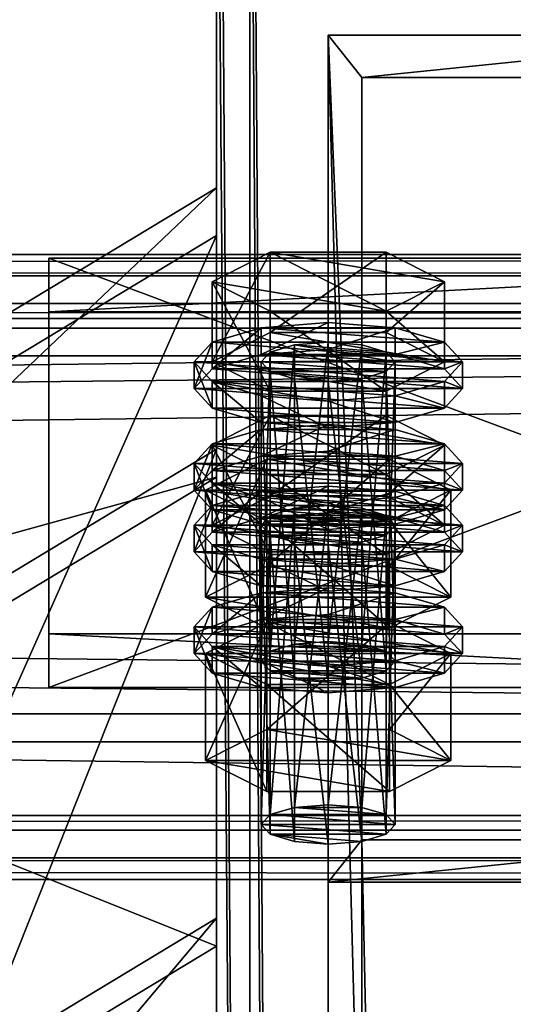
# Model space of a CAD drawing. Header units: millimetres. Extents: x 60485 to 71303, y 100 to 16900.
# Tile 457 of 656: x 70852 to 70897, y 8313 to 8401. Entities that reach past the tile are written whole.
import ezdxf

# ---------------------------------------------------------------- set-up
doc = ezdxf.new("R2010")
doc.units = ezdxf.units.MM
for name, color, linetype in [('1', 7, 'Continuous'), ('13', 7, 'Continuous'), ('3', 7, 'Continuous'), ('4', 7, 'Continuous'), ('6', 7, 'Continuous'), ('9', 7, 'Continuous')]:
    doc.layers.add(name, color=color, linetype=linetype)

msp = doc.modelspace()

# ---------------------------------------------------------------- meshes
at = {"layer": '1', "color": 7}
mesh = msp.add_polyface(dxfattribs=at)
corners = [(70799.994, 16699.999, -0.001), (70799.994, 16699.999, 2949.999), (70799.994, 300, 2949.999), (70799.994, 300, -0.001), (70999.994, 16699.999, 2949.999), (70999.994, 300, 2949.999), (70999.994, 16699.999, -0.001), (70999.994, 300, -0.001)]
mesh.append_faces([[corners[k] for k in face] for face in [(0, 2, 3, 3), (1, 5, 2, 2), (4, 7, 5, 5), (6, 3, 7, 7), (1, 6, 4, 4), (3, 5, 7, 7)]], dxfattribs={"vtx0": -1, "color": 7})
mesh.append_faces([[corners[k] for k in face] for face in [(0, 1, 2, 2), (1, 4, 5, 5), (4, 6, 7, 7), (6, 0, 3, 3), (1, 0, 6, 6), (3, 2, 5, 5)]], dxfattribs={"vtx2": -1, "vtx3": -1, "color": 7})
at = {"layer": '13', "color": 20}
mesh = msp.add_polyface(dxfattribs=at)
corners = [(70874.8, 8358.519, 5610.701), (70885.192, 8365.692, 5612.893), (70874.8, 8365.692, 5612.893), (70873.996, 8343.73, 5563.306), (70874.8, 8371.384, 5568.623), (70873.996, 8370.507, 5571.492), (70874.8, 8344.607, 5560.437), (70876.996, 8372.026, 5566.523), (70876.996, 8345.249, 5558.337), (70879.996, 8372.261, 5565.754), (70874.8, 8369.629, 5574.361), (70879.996, 8368.752, 5577.23), (70876.996, 8368.987, 5576.461), (70885.192, 8369.629, 5574.361), (70885.996, 8370.507, 5571.492), (70869.604, 8370.507, 5571.492), (70874.8, 8373.138, 5562.885), (70874.8, 8380.31, 5565.078), (70869.604, 8377.679, 5573.685), (70885.192, 8380.31, 5565.078), (70885.192, 8367.875, 5580.099), (70874.8, 8367.875, 5580.099), (70874.8, 8375.048, 5582.292), (70890.389, 8370.507, 5571.492), (70885.192, 8375.048, 5582.292), (70867.996, 8368.116, 5570.761), (70869.604, 8369.87, 5565.023), (70869.604, 8372.261, 5565.754), (70867.996, 8370.507, 5571.492), (70873.996, 8371.154, 5560.823), (70873.996, 8373.545, 5561.554), (70879.996, 8371.624, 5559.285), (70879.996, 8374.015, 5560.016), (70879.996, 8364.607, 5582.237), (70873.996, 8365.077, 5580.699), (70873.996, 8367.468, 5581.43), (70879.996, 8366.998, 5582.968), (70869.604, 8366.362, 5576.499), (70869.604, 8368.752, 5577.23), (70885.996, 8371.154, 5560.823), (70890.389, 8369.87, 5565.023), (70891.996, 8368.116, 5570.761), (70890.389, 8366.362, 5576.499), (70885.996, 8365.077, 5580.699), (70890.389, 8368.752, 5577.23), (70891.996, 8370.507, 5571.492), (70890.389, 8372.261, 5565.754), (70873.996, 8362.053, 5558.041), (70879.996, 8364.914, 5557.234), (70873.996, 8364.444, 5558.771), (70890.389, 8363.16, 5562.972), (70869.604, 8363.16, 5562.972), (70885.996, 8364.444, 5558.771)]
mesh.append_faces([[corners[k] for k in face] for face in [(0, 1, 2, 2), (3, 4, 5, 5), (6, 7, 4, 4), (8, 9, 7, 7), (10, 11, 12, 12), (15, 17, 18, 18), (16, 19, 17, 17), (21, 18, 22, 22), (20, 15, 21, 21), (18, 24, 22, 22), (25, 27, 28, 28), (26, 30, 27, 27), (29, 32, 30, 30), (33, 35, 36, 36), (34, 38, 35, 35), (37, 28, 38, 38), (29, 39, 31, 31), (43, 34, 33, 33), (38, 36, 35, 35), (47, 48, 49, 49), (52, 49, 48, 48)]], dxfattribs={"vtx0": -1, "color": 20})
mesh.append_faces([[corners[k] for k in face] for face in [(13, 10, 5, 5), (14, 5, 4, 4), (14, 4, 7, 7), (23, 16, 15, 15), (24, 18, 17, 17), (40, 29, 26, 26), (41, 26, 25, 25), (42, 25, 37, 37), (43, 37, 34, 34), (44, 38, 28, 28), (45, 28, 27, 27), (46, 27, 30, 30), (50, 51, 49, 49)]], dxfattribs={"vtx0": -1, "vtx2": -1, "vtx3": -1, "color": 20})
mesh.append_faces([[corners[k] for k in face] for face in [(15, 16, 17, 17), (20, 21, 22, 22), (21, 15, 18, 18), (25, 26, 27, 27), (26, 29, 30, 30), (29, 31, 32, 32), (33, 34, 35, 35), (34, 37, 38, 38), (37, 25, 28, 28)]], dxfattribs={"vtx2": -1, "vtx3": -1, "color": 20})
mesh = msp.add_polyface(dxfattribs=at)
corners = [(70890.389, 8363.06, 5621.5), (70874.8, 8365.692, 5612.893), (70885.192, 8365.692, 5612.893), (70879.996, 8345.484, 5557.568), (70882.996, 8372.026, 5566.523), (70879.996, 8372.261, 5565.754), (70882.996, 8345.249, 5558.337), (70885.192, 8371.384, 5568.623), (70885.192, 8344.607, 5560.437), (70885.996, 8370.507, 5571.492), (70879.996, 8368.752, 5577.23), (70874.8, 8369.629, 5574.361), (70882.996, 8368.987, 5576.461), (70885.192, 8369.629, 5574.361), (70873.996, 8370.507, 5571.492), (70876.996, 8372.026, 5566.523), (70874.8, 8373.138, 5562.885), (70885.192, 8373.138, 5562.885), (70885.192, 8380.31, 5565.078), (70890.389, 8370.507, 5571.492), (70890.389, 8377.679, 5573.685), (70885.192, 8367.875, 5580.099), (70885.192, 8375.048, 5582.292), (70874.8, 8375.048, 5582.292), (70869.604, 8370.507, 5571.492), (70874.8, 8380.31, 5565.078), (70879.996, 8371.624, 5559.285), (70885.996, 8371.154, 5560.823), (70885.996, 8373.545, 5561.554), (70879.996, 8374.015, 5560.016), (70890.389, 8369.87, 5565.023), (70890.389, 8372.261, 5565.754), (70891.996, 8368.116, 5570.761), (70891.996, 8370.507, 5571.492), (70890.389, 8366.362, 5576.499), (70890.389, 8368.752, 5577.23), (70885.996, 8365.077, 5580.699), (70885.996, 8367.468, 5581.43), (70879.996, 8364.607, 5582.237), (70879.996, 8366.998, 5582.968), (70873.996, 8371.154, 5560.823), (70869.604, 8369.87, 5565.023), (70867.996, 8368.116, 5570.761), (70869.604, 8366.362, 5576.499), (70869.604, 8368.752, 5577.23), (70867.996, 8370.507, 5571.492), (70869.604, 8372.261, 5565.754), (70873.996, 8373.545, 5561.554), (70879.996, 8362.523, 5556.503), (70885.996, 8364.444, 5558.771), (70879.996, 8364.914, 5557.234)]
mesh.append_faces([[corners[k] for k in face] for face in [(0, 1, 2, 2), (3, 4, 5, 5), (6, 7, 4, 4), (8, 9, 7, 7), (7, 5, 4, 4), (17, 20, 18, 18), (19, 22, 20, 20), (21, 23, 22, 22), (16, 19, 17, 17), (20, 25, 18, 18), (26, 28, 29, 29), (27, 31, 28, 28), (30, 33, 31, 31), (32, 35, 33, 33), (34, 37, 35, 35), (36, 39, 37, 37), (28, 47, 29, 29), (48, 49, 50, 50)]], dxfattribs={"vtx0": -1, "color": 20})
mesh.append_faces([[corners[k] for k in face] for face in [(10, 11, 12, 12), (12, 11, 13, 13), (13, 14, 9, 9), (9, 15, 7, 7), (19, 24, 21, 21), (22, 25, 20, 20), (27, 40, 30, 30), (30, 41, 32, 32), (32, 42, 34, 34), (34, 43, 36, 36), (39, 44, 37, 37), (37, 44, 35, 35), (35, 45, 33, 33), (33, 46, 31, 31), (31, 47, 28, 28)]], dxfattribs={"vtx0": -1, "vtx1": -1, "color": 20})
mesh.append_faces([[corners[k] for k in face] for face in [(7, 15, 5, 5)]], dxfattribs={"vtx0": -1, "vtx2": -1, "vtx3": -1, "color": 20})
mesh.append_faces([[corners[k] for k in face] for face in [(16, 17, 18, 18), (17, 19, 20, 20), (19, 21, 22, 22), (26, 27, 28, 28), (27, 30, 31, 31), (30, 32, 33, 33), (32, 34, 35, 35), (34, 36, 37, 37), (36, 38, 39, 39)]], dxfattribs={"vtx2": -1, "vtx3": -1, "color": 20})
mesh = msp.add_polyface(dxfattribs=at)
corners = [(70885.192, 8356.765, 5616.438), (70874.8, 8356.765, 5616.438), (70876.996, 8357.407, 5614.338), (70869.604, 8355.888, 5619.307), (70874.8, 8358.519, 5610.701), (70874.8, 8365.692, 5612.893), (70869.604, 8363.06, 5621.5), (70885.192, 8353.257, 5627.914), (70874.8, 8353.257, 5627.914), (70874.8, 8360.429, 5630.107), (70885.192, 8360.429, 5630.107), (70869.604, 8355.251, 5612.839), (70873.996, 8356.536, 5608.638), (70873.996, 8358.926, 5609.369), (70869.604, 8357.642, 5613.569), (70879.996, 8357.006, 5607.101), (70879.996, 8359.396, 5607.832), (70890.389, 8357.642, 5613.569), (70885.996, 8358.926, 5609.369), (70873.996, 8343.73, 5563.306), (70874.8, 8344.607, 5560.437), (70874.8, 8371.384, 5568.623), (70876.996, 8345.249, 5558.337), (70876.996, 8372.026, 5566.523), (70879.996, 8345.484, 5557.568), (70879.996, 8372.261, 5565.754), (70879.996, 8341.976, 5569.043), (70876.996, 8368.987, 5576.461), (70879.996, 8368.752, 5577.23), (70876.996, 8342.211, 5568.275), (70874.8, 8369.629, 5574.361), (70874.8, 8342.853, 5566.175), (70873.996, 8370.507, 5571.492), (70869.027, 8349.452, 5565.055), (70874.511, 8361.792, 5558.894), (70869.027, 8359.015, 5567.979), (70874.511, 8352.229, 5555.97), (70885.481, 8361.792, 5558.894), (70885.481, 8356.237, 5577.064), (70874.511, 8356.237, 5577.064), (70890.966, 8359.015, 5567.979), (70867.996, 8359.015, 5567.979), (70869.604, 8360.769, 5562.241), (70869.604, 8363.16, 5562.972), (70867.996, 8361.406, 5568.71), (70873.996, 8362.053, 5558.041), (70873.996, 8364.444, 5558.771), (70879.996, 8362.523, 5556.503), (70879.996, 8364.914, 5557.234), (70879.996, 8355.506, 5579.454), (70873.996, 8355.976, 5577.917), (70873.996, 8358.367, 5578.648), (70879.996, 8357.897, 5580.185), (70869.604, 8357.261, 5573.717), (70869.604, 8359.651, 5574.447), (70885.996, 8362.053, 5558.041), (70890.389, 8360.769, 5562.241), (70891.996, 8359.015, 5567.979), (70890.389, 8357.261, 5573.717), (70890.389, 8359.651, 5574.447), (70891.996, 8361.406, 5568.71)]
mesh.append_faces([[corners[k] for k in face] for face in [(3, 5, 6, 6), (8, 6, 9, 9), (6, 10, 9, 9), (11, 13, 14, 14), (12, 16, 13, 13), (18, 13, 16, 16), (26, 27, 28, 28), (29, 30, 27, 27), (31, 32, 30, 30), (33, 34, 35, 35), (36, 37, 34, 34), (35, 38, 39, 39), (41, 43, 44, 44), (42, 46, 43, 43), (49, 51, 52, 52), (50, 54, 51, 51), (53, 44, 54, 54), (45, 55, 47, 47), (54, 52, 51, 51)]], dxfattribs={"vtx0": -1, "color": 20})
mesh.append_faces([[corners[k] for k in face] for face in [(0, 1, 2, 2), (10, 6, 5, 5), (17, 14, 13, 13), (40, 35, 34, 34), (56, 45, 42, 42), (57, 42, 41, 41), (58, 41, 53, 53), (59, 54, 44, 44), (60, 44, 43, 43)]], dxfattribs={"vtx0": -1, "vtx2": -1, "vtx3": -1, "color": 20})
mesh.append_faces([[corners[k] for k in face] for face in [(3, 4, 5, 5), (7, 8, 9, 9), (8, 3, 6, 6), (11, 12, 13, 13), (12, 15, 16, 16), (19, 20, 21, 21), (20, 22, 23, 23), (22, 24, 25, 25), (31, 19, 32, 32), (41, 42, 43, 43), (42, 45, 46, 46), (45, 47, 48, 48), (49, 50, 51, 51), (50, 53, 54, 54), (53, 41, 44, 44)]], dxfattribs={"vtx2": -1, "vtx3": -1, "color": 20})
mesh = msp.add_polyface(dxfattribs=at)
corners = [(70885.192, 8356.765, 5616.438), (70876.996, 8357.407, 5614.338), (70879.996, 8357.642, 5613.569), (70882.996, 8357.407, 5614.338), (70874.8, 8358.519, 5610.701), (70885.192, 8358.519, 5610.701), (70885.192, 8365.692, 5612.893), (70890.389, 8355.888, 5619.307), (70890.389, 8363.06, 5621.5), (70885.192, 8353.257, 5627.914), (70885.192, 8360.429, 5630.107), (70874.8, 8360.429, 5630.107), (70874.8, 8365.692, 5612.893), (70879.996, 8357.006, 5607.101), (70885.996, 8356.536, 5608.638), (70885.996, 8358.926, 5609.369), (70879.996, 8359.396, 5607.832), (70890.389, 8357.642, 5613.569), (70891.996, 8355.888, 5619.307), (70869.604, 8357.642, 5613.569), (70873.996, 8358.926, 5609.369), (70879.996, 8345.484, 5557.568), (70882.996, 8345.249, 5558.337), (70882.996, 8372.026, 5566.523), (70885.192, 8344.607, 5560.437), (70885.192, 8371.384, 5568.623), (70885.996, 8343.73, 5563.306), (70885.996, 8370.507, 5571.492), (70885.192, 8369.629, 5574.361), (70885.192, 8342.853, 5566.175), (70882.996, 8368.987, 5576.461), (70882.996, 8342.211, 5568.275), (70879.996, 8368.752, 5577.23), (70874.511, 8352.229, 5555.97), (70885.481, 8352.229, 5555.97), (70885.481, 8361.792, 5558.894), (70890.966, 8359.015, 5567.979), (70885.481, 8356.237, 5577.064), (70869.027, 8359.015, 5567.979), (70874.511, 8361.792, 5558.894), (70879.996, 8362.523, 5556.503), (70885.996, 8362.053, 5558.041), (70885.996, 8364.444, 5558.771), (70890.389, 8360.769, 5562.241), (70890.389, 8363.16, 5562.972), (70891.996, 8359.015, 5567.979), (70891.996, 8361.406, 5568.71), (70890.389, 8357.261, 5573.717), (70890.389, 8359.651, 5574.447), (70885.996, 8355.976, 5577.917), (70885.996, 8358.367, 5578.648), (70879.996, 8357.897, 5580.185), (70873.996, 8362.053, 5558.041), (70869.604, 8360.769, 5562.241), (70867.996, 8359.015, 5567.979), (70869.604, 8359.651, 5574.447), (70867.996, 8361.406, 5568.71), (70869.604, 8363.16, 5562.972), (70873.996, 8364.444, 5558.771)]
mesh.append_faces([[corners[k] for k in face] for face in [(0, 2, 3, 3), (5, 8, 6, 6), (7, 10, 8, 8), (9, 11, 10, 10), (4, 7, 5, 5), (13, 15, 16, 16), (14, 17, 15, 15), (26, 28, 27, 27), (29, 30, 28, 28), (31, 32, 30, 30), (34, 36, 35, 35), (36, 39, 35, 35), (41, 44, 42, 42), (43, 46, 44, 44), (45, 48, 46, 46), (47, 50, 48, 48), (49, 51, 50, 50)]], dxfattribs={"vtx0": -1, "color": 20})
mesh.append_faces([[corners[k] for k in face] for face in [(10, 12, 8, 8), (18, 19, 17, 17), (17, 20, 15, 15), (37, 38, 36, 36), (41, 52, 43, 43), (43, 53, 45, 45), (45, 54, 47, 47), (51, 55, 50, 50), (50, 55, 48, 48), (48, 56, 46, 46), (46, 57, 44, 44), (44, 58, 42, 42)]], dxfattribs={"vtx0": -1, "vtx1": -1, "color": 20})
mesh.append_faces([[corners[k] for k in face] for face in [(0, 1, 2, 2)]], dxfattribs={"vtx0": -1, "vtx2": -1, "vtx3": -1, "color": 20})
mesh.append_faces([[corners[k] for k in face] for face in [(4, 5, 6, 6), (5, 7, 8, 8), (7, 9, 10, 10), (13, 14, 15, 15), (21, 22, 23, 23), (22, 24, 25, 25), (24, 26, 27, 27), (33, 34, 35, 35), (40, 41, 42, 42), (41, 43, 44, 44), (43, 45, 46, 46), (45, 47, 48, 48), (47, 49, 50, 50)]], dxfattribs={"vtx2": -1, "vtx3": -1, "color": 20})
mesh = msp.add_polyface(dxfattribs=at)
corners = [(70873.996, 8329.111, 5611.121), (70874.8, 8356.765, 5616.438), (70873.996, 8355.888, 5619.307), (70874.8, 8329.989, 5608.252), (70876.996, 8357.407, 5614.338), (70876.996, 8330.631, 5606.152), (70879.996, 8357.642, 5613.569), (70876.996, 8327.592, 5616.09), (70874.8, 8355.011, 5622.176), (70876.996, 8354.369, 5624.276), (70874.8, 8328.234, 5613.99), (70879.996, 8354.134, 5625.045), (70885.192, 8355.011, 5622.176), (70890.389, 8355.888, 5619.307), (70874.8, 8358.519, 5610.701), (70869.604, 8355.888, 5619.307), (70885.192, 8353.257, 5627.914), (70874.8, 8353.257, 5627.914), (70867.996, 8353.497, 5618.576), (70869.604, 8355.251, 5612.839), (70869.604, 8357.642, 5613.569), (70867.996, 8355.888, 5619.307), (70879.996, 8349.989, 5630.052), (70873.996, 8350.459, 5628.515), (70873.996, 8352.85, 5629.246), (70879.996, 8352.38, 5630.783), (70869.604, 8351.743, 5624.314), (70869.604, 8354.134, 5625.045), (70890.389, 8355.251, 5612.839), (70873.996, 8356.536, 5608.638), (70891.996, 8353.497, 5618.576), (70890.389, 8351.743, 5624.314), (70885.996, 8350.459, 5628.515), (70885.996, 8352.85, 5629.246), (70890.389, 8354.134, 5625.045), (70891.996, 8355.888, 5619.307), (70869.604, 8346.151, 5610.056), (70873.996, 8347.435, 5605.856), (70873.996, 8349.825, 5606.587), (70869.604, 8348.541, 5610.787), (70879.996, 8347.905, 5604.318), (70879.996, 8350.296, 5605.049), (70885.996, 8347.435, 5605.856), (70890.389, 8348.541, 5610.787), (70885.996, 8349.825, 5606.587), (70879.996, 8341.976, 5569.043), (70876.996, 8342.211, 5568.275), (70876.996, 8368.987, 5576.461), (70874.8, 8342.853, 5566.175), (70874.8, 8369.629, 5574.361), (70869.027, 8349.452, 5565.055), (70874.511, 8352.229, 5555.97), (70874.511, 8361.792, 5558.894), (70885.481, 8346.674, 5574.14), (70874.511, 8346.674, 5574.14), (70874.511, 8356.237, 5577.064), (70869.027, 8359.015, 5567.979), (70890.966, 8349.452, 5565.055), (70885.996, 8355.976, 5577.917), (70869.604, 8357.261, 5573.717), (70873.996, 8355.976, 5577.917), (70879.996, 8355.506, 5579.454)]
mesh.append_faces([[corners[k] for k in face] for face in [(0, 1, 2, 2), (3, 4, 1, 1), (5, 6, 4, 4), (7, 8, 9, 9), (10, 2, 8, 8), (8, 11, 9, 9), (16, 15, 17, 17), (18, 20, 21, 21), (22, 24, 25, 25), (23, 27, 24, 24), (26, 21, 27, 27), (32, 23, 22, 22), (24, 33, 25, 25), (36, 38, 39, 39), (37, 41, 38, 38), (37, 42, 40, 40), (44, 38, 41, 41), (54, 56, 55, 55), (58, 60, 61, 61)]], dxfattribs={"vtx0": -1, "color": 20})
mesh.append_faces([[corners[k] for k in face] for face in [(12, 8, 2, 2), (12, 2, 1, 1), (13, 14, 15, 15), (28, 29, 19, 19), (30, 19, 18, 18), (31, 18, 26, 26), (32, 26, 23, 23), (33, 24, 27, 27), (34, 27, 21, 21), (35, 21, 20, 20), (43, 39, 38, 38), (57, 51, 50, 50), (58, 59, 60, 60)]], dxfattribs={"vtx0": -1, "vtx2": -1, "vtx3": -1, "color": 20})
mesh.append_faces([[corners[k] for k in face] for face in [(18, 19, 20, 20), (22, 23, 24, 24), (23, 26, 27, 27), (26, 18, 21, 21), (36, 37, 38, 38), (37, 40, 41, 41), (45, 46, 47, 47), (46, 48, 49, 49), (50, 51, 52, 52), (53, 54, 55, 55), (54, 50, 56, 56)]], dxfattribs={"vtx2": -1, "vtx3": -1, "color": 20})
mesh = msp.add_polyface(dxfattribs=at)
corners = [(70879.996, 8330.866, 5605.383), (70882.996, 8357.407, 5614.338), (70879.996, 8357.642, 5613.569), (70882.996, 8330.631, 5606.152), (70885.192, 8356.765, 5616.438), (70885.192, 8329.989, 5608.252), (70885.996, 8355.888, 5619.307), (70885.996, 8329.111, 5611.121), (70885.192, 8355.011, 5622.176), (70885.192, 8328.234, 5613.99), (70882.996, 8354.369, 5624.276), (70879.996, 8354.134, 5625.045), (70874.8, 8355.011, 5622.176), (70874.8, 8356.765, 5616.438), (70890.389, 8355.888, 5619.307), (70869.604, 8355.888, 5619.307), (70885.192, 8353.257, 5627.914), (70885.996, 8356.536, 5608.638), (70890.389, 8355.251, 5612.839), (70890.389, 8357.642, 5613.569), (70891.996, 8353.497, 5618.576), (70891.996, 8355.888, 5619.307), (70890.389, 8351.743, 5624.314), (70890.389, 8354.134, 5625.045), (70885.996, 8350.459, 5628.515), (70885.996, 8352.85, 5629.246), (70879.996, 8349.989, 5630.052), (70879.996, 8352.38, 5630.783), (70873.996, 8356.536, 5608.638), (70879.996, 8357.006, 5607.101), (70869.604, 8355.251, 5612.839), (70867.996, 8353.497, 5618.576), (70869.604, 8351.743, 5624.314), (70869.604, 8354.134, 5625.045), (70867.996, 8355.888, 5619.307), (70879.996, 8347.905, 5604.318), (70885.996, 8347.435, 5605.856), (70885.996, 8349.825, 5606.587), (70879.996, 8350.296, 5605.049), (70890.389, 8346.151, 5610.056), (70890.389, 8348.541, 5610.787), (70891.996, 8346.787, 5616.525), (70869.604, 8348.541, 5610.787), (70873.996, 8349.825, 5606.587), (70885.996, 8343.73, 5563.306), (70885.192, 8342.853, 5566.175), (70885.192, 8369.629, 5574.361), (70882.996, 8342.211, 5568.275), (70882.996, 8368.987, 5576.461), (70879.996, 8341.976, 5569.043), (70879.996, 8368.752, 5577.23), (70885.481, 8352.229, 5555.97), (70890.966, 8349.452, 5565.055), (70890.966, 8359.015, 5567.979), (70885.481, 8346.674, 5574.14), (70885.481, 8356.237, 5577.064), (70874.511, 8356.237, 5577.064), (70874.511, 8352.229, 5555.97), (70869.027, 8349.452, 5565.055), (70885.996, 8355.976, 5577.917), (70879.996, 8355.506, 5579.454), (70879.996, 8357.897, 5580.185), (70890.389, 8357.261, 5573.717), (70869.604, 8357.261, 5573.717)]
mesh.append_faces([[corners[k] for k in face] for face in [(0, 1, 2, 2), (3, 4, 1, 1), (5, 6, 4, 4), (7, 8, 6, 6), (9, 10, 8, 8), (18, 21, 19, 19), (20, 23, 21, 21), (22, 25, 23, 23), (24, 27, 25, 25), (28, 17, 29, 29), (35, 37, 38, 38), (36, 40, 37, 37), (52, 55, 53, 53), (54, 56, 55, 55), (57, 52, 51, 51)]], dxfattribs={"vtx0": -1, "color": 20})
mesh.append_faces([[corners[k] for k in face] for face in [(11, 12, 10, 10), (10, 12, 8, 8), (8, 13, 6, 6), (6, 13, 4, 4), (14, 15, 16, 16), (17, 28, 18, 18), (18, 30, 20, 20), (20, 31, 22, 22), (22, 32, 24, 24), (25, 33, 23, 23), (23, 34, 21, 21), (41, 42, 40, 40), (40, 43, 37, 37), (52, 58, 54, 54), (62, 63, 59, 59)]], dxfattribs={"vtx0": -1, "vtx1": -1, "color": 20})
mesh.append_faces([[corners[k] for k in face] for face in [(17, 18, 19, 19), (18, 20, 21, 21), (20, 22, 23, 23), (22, 24, 25, 25), (24, 26, 27, 27), (35, 36, 37, 37), (36, 39, 40, 40), (44, 45, 46, 46), (45, 47, 48, 48), (47, 49, 50, 50), (51, 52, 53, 53), (52, 54, 55, 55), (59, 60, 61, 61)]], dxfattribs={"vtx2": -1, "vtx3": -1, "color": 20})
mesh = msp.add_polyface(dxfattribs=at)
corners = [(70873.996, 8329.111, 5611.121), (70874.8, 8329.989, 5608.252), (70874.8, 8356.765, 5616.438), (70876.996, 8330.631, 5606.152), (70876.996, 8357.407, 5614.338), (70879.996, 8330.866, 5605.383), (70879.996, 8357.642, 5613.569), (70879.996, 8327.357, 5616.859), (70876.996, 8327.592, 5616.09), (70876.996, 8354.369, 5624.276), (70879.996, 8354.134, 5625.045), (70874.8, 8328.234, 5613.99), (70874.8, 8355.011, 5622.176), (70873.996, 8355.888, 5619.307), (70885.192, 8329.989, 5608.252), (70885.996, 8329.111, 5611.121), (70885.192, 8328.234, 5613.99), (70882.996, 8327.592, 5616.09), (70869.027, 8334.833, 5612.87), (70874.511, 8337.611, 5603.785), (70874.511, 8347.174, 5606.709), (70869.027, 8344.396, 5615.794), (70885.481, 8347.174, 5606.709), (70885.481, 8332.056, 5621.955), (70874.511, 8332.056, 5621.955), (70874.511, 8341.619, 5624.879), (70890.966, 8334.833, 5612.87), (70885.481, 8341.619, 5624.879), (70867.996, 8344.396, 5615.794), (70869.604, 8346.151, 5610.056), (70869.604, 8348.541, 5610.787), (70867.996, 8346.787, 5616.525), (70879.996, 8340.888, 5627.27), (70873.996, 8341.358, 5625.732), (70873.996, 8343.749, 5626.463), (70879.996, 8343.279, 5628.001), (70869.604, 8342.642, 5621.532), (70869.604, 8345.033, 5622.263), (70890.389, 8346.151, 5610.056), (70873.996, 8347.435, 5605.856), (70891.996, 8344.396, 5615.794), (70890.389, 8342.642, 5621.532), (70885.996, 8341.358, 5625.732), (70890.389, 8345.033, 5622.263), (70891.996, 8346.787, 5616.525), (70885.192, 8344.607, 5560.437), (70879.996, 8345.484, 5557.568), (70876.996, 8345.249, 5558.337), (70874.8, 8344.607, 5560.437), (70885.996, 8343.73, 5563.306), (70873.996, 8343.73, 5563.306), (70885.192, 8342.853, 5566.175), (70874.8, 8342.853, 5566.175), (70882.996, 8342.211, 5568.275), (70876.996, 8342.211, 5568.275), (70885.481, 8346.674, 5574.14), (70869.027, 8349.452, 5565.055), (70874.511, 8346.674, 5574.14)]
mesh.append_faces([[corners[k] for k in face] for face in [(7, 9, 10, 10), (7, 11, 8, 8), (18, 20, 21, 21), (19, 22, 20, 20), (24, 21, 25, 25), (23, 18, 24, 24), (21, 27, 25, 25), (28, 30, 31, 31), (32, 34, 35, 35), (33, 37, 34, 34), (36, 31, 37, 37), (37, 35, 34, 34), (55, 56, 57, 57)]], dxfattribs={"vtx0": -1, "color": 20})
mesh.append_faces([[corners[k] for k in face] for face in [(17, 11, 7, 7)]], dxfattribs={"vtx0": -1, "vtx1": -1, "color": 20})
mesh.append_faces([[corners[k] for k in face] for face in [(14, 3, 1, 1), (15, 1, 0, 0), (16, 0, 11, 11), (26, 19, 18, 18), (27, 21, 20, 20), (38, 39, 29, 29), (40, 29, 28, 28), (41, 28, 36, 36), (42, 36, 33, 33), (43, 37, 31, 31), (44, 31, 30, 30), (45, 46, 47, 47), (45, 47, 48, 48), (49, 48, 50, 50), (51, 50, 52, 52), (53, 52, 54, 54)]], dxfattribs={"vtx0": -1, "vtx2": -1, "vtx3": -1, "color": 20})
mesh.append_faces([[corners[k] for k in face] for face in [(0, 1, 2, 2), (1, 3, 4, 4), (3, 5, 6, 6), (7, 8, 9, 9), (8, 11, 12, 12), (11, 0, 13, 13), (18, 19, 20, 20), (23, 24, 25, 25), (24, 18, 21, 21), (28, 29, 30, 30), (32, 33, 34, 34), (33, 36, 37, 37), (36, 28, 31, 31)]], dxfattribs={"vtx2": -1, "vtx3": -1, "color": 20})
mesh = msp.add_polyface(dxfattribs=at)
corners = [(70879.996, 8330.866, 5605.383), (70882.996, 8330.631, 5606.152), (70882.996, 8357.407, 5614.338), (70885.192, 8329.989, 5608.252), (70885.192, 8356.765, 5616.438), (70885.996, 8329.111, 5611.121), (70885.996, 8355.888, 5619.307), (70885.192, 8328.234, 5613.99), (70885.192, 8355.011, 5622.176), (70882.996, 8327.592, 5616.09), (70882.996, 8354.369, 5624.276), (70879.996, 8327.357, 5616.859), (70879.996, 8354.134, 5625.045), (70876.996, 8330.631, 5606.152), (70874.8, 8329.989, 5608.252), (70873.996, 8329.111, 5611.121), (70874.8, 8328.234, 5613.99), (70874.511, 8337.611, 5603.785), (70885.481, 8337.611, 5603.785), (70885.481, 8347.174, 5606.709), (70890.966, 8334.833, 5612.87), (70890.966, 8344.396, 5615.794), (70885.481, 8332.056, 5621.955), (70885.481, 8341.619, 5624.879), (70874.511, 8341.619, 5624.879), (70869.027, 8334.833, 5612.87), (70874.511, 8347.174, 5606.709), (70890.389, 8346.151, 5610.056), (70891.996, 8344.396, 5615.794), (70891.996, 8346.787, 5616.525), (70890.389, 8348.541, 5610.787), (70890.389, 8342.642, 5621.532), (70890.389, 8345.033, 5622.263), (70885.996, 8341.358, 5625.732), (70885.996, 8343.749, 5626.463), (70879.996, 8340.888, 5627.27), (70879.996, 8343.279, 5628.001), (70885.996, 8347.435, 5605.856), (70873.996, 8347.435, 5605.856), (70869.604, 8346.151, 5610.056), (70867.996, 8344.396, 5615.794), (70869.604, 8342.642, 5621.532), (70873.996, 8341.358, 5625.732), (70869.604, 8345.033, 5622.263), (70867.996, 8346.787, 5616.525), (70879.996, 8345.484, 5557.568), (70885.192, 8344.607, 5560.437), (70882.996, 8345.249, 5558.337), (70874.8, 8344.607, 5560.437), (70885.996, 8343.73, 5563.306), (70873.996, 8343.73, 5563.306), (70885.192, 8342.853, 5566.175), (70874.8, 8342.853, 5566.175), (70882.996, 8342.211, 5568.275), (70876.996, 8342.211, 5568.275), (70879.996, 8341.976, 5569.043)]
mesh.append_faces([[corners[k] for k in face] for face in [(9, 12, 10, 10), (13, 1, 0, 0), (18, 21, 19, 19), (20, 23, 21, 21), (22, 24, 23, 23), (17, 20, 18, 18), (21, 26, 19, 19), (27, 29, 30, 30), (28, 32, 29, 29), (31, 34, 32, 32), (33, 36, 34, 34), (33, 42, 35, 35), (45, 46, 47, 47), (53, 54, 55, 55)]], dxfattribs={"vtx0": -1, "color": 20})
mesh.append_faces([[corners[k] for k in face] for face in [(1, 13, 3, 3), (3, 14, 5, 5), (5, 15, 7, 7), (7, 16, 9, 9), (20, 25, 22, 22), (23, 26, 21, 21), (37, 38, 27, 27), (27, 39, 28, 28), (28, 40, 31, 31), (31, 41, 33, 33), (36, 43, 34, 34), (34, 43, 32, 32), (32, 44, 29, 29), (46, 48, 49, 49), (49, 50, 51, 51), (51, 52, 53, 53)]], dxfattribs={"vtx0": -1, "vtx1": -1, "color": 20})
mesh.append_faces([[corners[k] for k in face] for face in [(0, 1, 2, 2), (1, 3, 4, 4), (3, 5, 6, 6), (5, 7, 8, 8), (7, 9, 10, 10), (9, 11, 12, 12), (17, 18, 19, 19), (18, 20, 21, 21), (20, 22, 23, 23), (27, 28, 29, 29), (28, 31, 32, 32), (31, 33, 34, 34), (33, 35, 36, 36)]], dxfattribs={"vtx2": -1, "vtx3": -1, "color": 20})
at = {"layer": '3', "color": 91}
mesh = msp.add_polyface(dxfattribs=at)
corners = [(70870, 8485, 5564.7), (70930, 8485, 5564.7), (70930, 145.041, 3014.919), (70870, 145.041, 3014.919), (70870, 271.84, 2970.03), (70930, 271.84, 2970.03), (70930, 8485, 5481.045), (70870, 8485, 5481.045), (70870, 145.041, 2970.03), (70927, 8485, 5484.182), (70873, 8485, 5484.182), (70873, 8485, 5561.563), (70927, 8485, 5561.563), (70873, 145.041, 3011.782), (70927, 145.041, 3011.782), (70873, 261.579, 2970.03), (70873, 145.041, 2970.03), (70927, 261.579, 2970.03), (70927, 145.041, 2970.03), (70930, 145.041, 2970.03)]
mesh.append_faces([[corners[k] for k in face] for face in [(0, 2, 3, 3), (4, 6, 7, 7), (4, 3, 8, 8), (0, 4, 7, 7), (12, 13, 14, 14), (15, 11, 10, 10), (13, 15, 16, 16), (17, 10, 9, 9), (17, 14, 18, 18), (12, 17, 9, 9), (8, 13, 16, 16), (18, 2, 19, 19), (5, 1, 6, 6), (2, 5, 19, 19), (5, 18, 19, 19), (15, 8, 16, 16)]], dxfattribs={"vtx0": -1, "color": 91})
mesh.append_faces([[corners[k] for k in face] for face in [(3, 4, 0, 0), (0, 11, 1, 1), (11, 7, 10, 10), (10, 7, 9, 9), (1, 12, 6, 6), (12, 1, 11, 11), (6, 9, 7, 7), (11, 15, 13, 13), (14, 17, 12, 12), (2, 14, 3, 3), (3, 13, 8, 8), (1, 5, 2, 2), (18, 5, 17, 17), (17, 5, 15, 15), (8, 15, 4, 4), (4, 15, 5, 5)]], dxfattribs={"vtx0": -1, "vtx1": -1, "color": 91})
mesh.append_faces([[corners[k] for k in face] for face in [(11, 0, 7, 7), (6, 12, 9, 9), (2, 18, 14, 14), (3, 14, 13, 13)]], dxfattribs={"vtx0": -1, "vtx2": -1, "vtx3": -1, "color": 91})
mesh.append_faces([[corners[k] for k in face] for face in [(0, 1, 2, 2), (4, 5, 6, 6), (12, 11, 13, 13), (17, 15, 10, 10)]], dxfattribs={"vtx2": -1, "vtx3": -1, "color": 91})
mesh = msp.add_polyface(dxfattribs=at)
corners = [(70869.996, 8381.815, 5452.635), (70869.996, 8320.728, 5433.959), (70832.889, 8298.304, 5427.103), (70804.042, 8341.959, 5440.45), (70869.996, 8299.093, 5504.726), (70832.889, 8276.668, 5497.87), (70869.996, 8360.18, 5523.402), (70804.042, 8320.323, 5511.216), (70869.996, 8386.086, 5450.804), (70869.996, 8362.696, 5527.308), (70802.439, 8321.871, 5514.827), (70802.439, 8345.261, 5438.322), (70869.996, 8294.822, 5506.557), (70834.491, 8273.366, 5499.997), (70869.996, 8318.212, 5430.053), (70834.491, 8296.756, 5423.493)]
mesh.append_faces([[corners[k] for k in face] for face in [(0, 2, 3, 3), (1, 5, 2, 2), (4, 7, 5, 5), (6, 3, 7, 7), (8, 10, 11, 11), (9, 13, 10, 10), (12, 15, 13, 13), (14, 11, 15, 15)]], dxfattribs={"vtx0": -1, "color": 91})
mesh.append_faces([[corners[k] for k in face] for face in [(6, 8, 0, 0), (12, 4, 14, 14), (3, 10, 7, 7), (15, 2, 13, 13)]], dxfattribs={"vtx0": -1, "vtx1": -1, "color": 91})
mesh.append_faces([[corners[k] for k in face] for face in [(9, 6, 4, 4), (6, 9, 8, 8), (0, 8, 14, 14), (4, 12, 9, 9), (14, 4, 1, 1), (14, 1, 0, 0), (11, 3, 2, 2), (3, 11, 10, 10), (7, 10, 13, 13), (2, 15, 11, 11), (13, 2, 5, 5), (13, 5, 7, 7)]], dxfattribs={"vtx0": -1, "vtx2": -1, "vtx3": -1, "color": 91})
mesh.append_faces([[corners[k] for k in face] for face in [(0, 1, 2, 2), (1, 4, 5, 5), (4, 6, 7, 7), (6, 0, 3, 3), (8, 9, 10, 10), (9, 12, 13, 13), (12, 14, 15, 15), (14, 8, 11, 11)]], dxfattribs={"vtx2": -1, "vtx3": -1, "color": 91})
mesh = msp.add_polyface(dxfattribs=at)
corners = [(70944.996, 8374.997, 5531.153), (70854.996, 8374.997, 5531.153), (70854.996, 8341.374, 5641.128), (70944.996, 8341.374, 5641.128), (70854.996, 8379.778, 5532.615), (70854.996, 8346.156, 5642.59), (70944.996, 8379.778, 5532.615), (70944.996, 8346.156, 5642.59)]
mesh.append_faces([[corners[k] for k in face] for face in [(0, 2, 3, 3), (1, 5, 2, 2), (4, 7, 5, 5), (6, 3, 7, 7), (1, 6, 4, 4), (3, 5, 7, 7)]], dxfattribs={"vtx0": -1, "color": 91})
mesh.append_faces([[corners[k] for k in face] for face in [(0, 1, 2, 2), (1, 4, 5, 5), (4, 6, 7, 7), (6, 0, 3, 3), (1, 0, 6, 6), (3, 2, 5, 5)]], dxfattribs={"vtx2": -1, "vtx3": -1, "color": 91})
at = {"layer": '4', "color": 171}
mesh = msp.add_polyface(dxfattribs=at)
corners = [(70917, 6827.199, 4974.204), (70883, 6827.199, 4974.204), (70883, 8327.739, 3030.03), (70917, 8327.739, 3030.03), (70883, 6882.39, 4991.078), (70883, 8395.952, 3030.03), (70917, 6882.39, 4991.078), (70917, 8395.952, 3030.03), (70920, 6824.133, 4973.267), (70920, 6885.456, 4992.015), (70920, 8399.742, 3030.03), (70920, 8323.949, 3030.03), (70880, 6885.456, 4992.015), (70880, 8399.742, 3030.03), (70880, 6824.133, 4973.267), (70880, 8323.949, 3030.03)]
mesh.append_faces([[corners[k] for k in face] for face in [(0, 2, 3, 3), (1, 5, 2, 2), (4, 7, 5, 5), (6, 3, 7, 7), (8, 10, 11, 11), (9, 13, 10, 10), (12, 15, 13, 13), (14, 11, 15, 15)]], dxfattribs={"vtx0": -1, "color": 171})
mesh.append_faces([[corners[k] for k in face] for face in [(9, 6, 12, 12), (6, 8, 0, 0), (0, 8, 1, 1), (12, 4, 14, 14), (4, 12, 6, 6), (14, 1, 8, 8), (11, 3, 15, 15), (3, 10, 7, 7), (7, 10, 5, 5), (15, 2, 13, 13), (2, 15, 3, 3), (13, 5, 10, 10)]], dxfattribs={"vtx0": -1, "vtx1": -1, "color": 171})
mesh.append_faces([[corners[k] for k in face] for face in [(6, 9, 8, 8), (14, 4, 1, 1), (3, 11, 10, 10), (13, 2, 5, 5)]], dxfattribs={"vtx0": -1, "vtx2": -1, "vtx3": -1, "color": 171})
mesh.append_faces([[corners[k] for k in face] for face in [(0, 1, 2, 2), (1, 4, 5, 5), (4, 6, 7, 7), (6, 0, 3, 3), (8, 9, 10, 10), (9, 12, 13, 13), (12, 14, 15, 15), (14, 8, 11, 11)]], dxfattribs={"vtx2": -1, "vtx3": -1, "color": 171})
at = {"layer": '6', "color": 2}
mesh = msp.add_polyface(dxfattribs=at)
corners = [(70873, 8445, 2973.03), (70927, 8445, 2973.03), (70927, 281.652, 2973.03), (70873, 281.652, 2973.03), (70927, 8445, 3027.03), (70927, 458.279, 3027.03), (70873, 8445, 3027.03), (70873, 458.279, 3027.03), (70870, 8445, 2970.03), (70870, 8445, 3030.03), (70870, 468.091, 3030.03), (70870, 271.84, 2970.03), (70930, 8445, 3030.03), (70930, 468.091, 3030.03), (70930, 8445, 2970.03), (70930, 271.84, 2970.03)]
mesh.append_faces([[corners[k] for k in face] for face in [(0, 2, 3, 3), (1, 5, 2, 2), (4, 7, 5, 5), (6, 3, 7, 7), (8, 10, 11, 11), (9, 13, 10, 10), (12, 15, 13, 13), (14, 11, 15, 15)]], dxfattribs={"vtx0": -1, "color": 2})
mesh.append_faces([[corners[k] for k in face] for face in [(9, 6, 12, 12), (6, 8, 0, 0), (0, 8, 1, 1), (12, 4, 14, 14), (4, 12, 6, 6), (14, 1, 8, 8), (11, 3, 15, 15), (3, 10, 7, 7), (7, 10, 5, 5), (15, 2, 13, 13), (2, 15, 3, 3), (13, 5, 10, 10)]], dxfattribs={"vtx0": -1, "vtx1": -1, "color": 2})
mesh.append_faces([[corners[k] for k in face] for face in [(6, 9, 8, 8), (14, 4, 1, 1), (3, 11, 10, 10), (13, 2, 5, 5)]], dxfattribs={"vtx0": -1, "vtx2": -1, "vtx3": -1, "color": 2})
mesh.append_faces([[corners[k] for k in face] for face in [(0, 1, 2, 2), (1, 4, 5, 5), (4, 6, 7, 7), (6, 0, 3, 3), (8, 9, 10, 10), (9, 12, 13, 13), (12, 14, 15, 15), (14, 8, 11, 11)]], dxfattribs={"vtx2": -1, "vtx3": -1, "color": 2})
at = {"layer": '9', "color": 243}
mesh = msp.add_polyface(dxfattribs=at)
corners = [(71300, 8328.584, 5522.19), (71300, 8373.529, 5535.938), (68100, 8373.529, 5535.938), (68100, 8328.584, 5522.19), (71300, 8339.013, 5648.777), (68100, 8339.013, 5648.777), (71300, 8374.395, 5659.6), (68100, 8374.395, 5659.6), (71300, 8378.198, 5647.168), (68100, 8378.198, 5647.168), (71300, 8380.11, 5647.753), (68100, 8380.11, 5647.753), (71300, 8375.723, 5662.097), (68100, 8375.723, 5662.097), (71300, 8336.516, 5650.104), (68100, 8336.516, 5650.104), (71300, 8371.031, 5537.265), (68100, 8371.031, 5537.265), (71300, 8329.912, 5524.688), (68100, 8329.912, 5524.688), (71300, 8326.109, 5537.119), (68100, 8326.109, 5537.119), (71300, 8324.197, 5536.534), (68100, 8324.197, 5536.534)]
mesh.append_faces([[corners[k] for k in face] for face in [(0, 2, 3, 3), (1, 5, 2, 2), (4, 7, 5, 5), (6, 9, 7, 7), (8, 11, 9, 9), (10, 13, 11, 11), (12, 15, 13, 13), (14, 17, 15, 15), (16, 19, 17, 17), (18, 21, 19, 19), (20, 23, 21, 21), (22, 3, 23, 23), (18, 22, 20, 20), (8, 12, 10, 10), (11, 7, 9, 9)]], dxfattribs={"vtx0": -1, "color": 243})
mesh.append_faces([[corners[k] for k in face] for face in [(1, 16, 4, 4), (16, 0, 18, 18), (22, 18, 0, 0), (12, 6, 14, 14), (14, 4, 16, 16), (3, 19, 23, 23), (19, 2, 17, 17), (17, 2, 15, 15), (13, 7, 11, 11)]], dxfattribs={"vtx0": -1, "vtx1": -1, "color": 243})
mesh.append_faces([[corners[k] for k in face] for face in [(16, 1, 0, 0), (12, 8, 6, 6), (14, 6, 4, 4), (19, 3, 2, 2), (15, 2, 5, 5), (5, 13, 15, 15), (13, 5, 7, 7)]], dxfattribs={"vtx0": -1, "vtx2": -1, "vtx3": -1, "color": 243})
mesh.append_faces([[corners[k] for k in face] for face in [(21, 23, 19, 19)]], dxfattribs={"vtx1": -1, "color": 243})
mesh.append_faces([[corners[k] for k in face] for face in [(0, 1, 2, 2), (1, 4, 5, 5), (4, 6, 7, 7), (6, 8, 9, 9), (8, 10, 11, 11), (10, 12, 13, 13), (12, 14, 15, 15), (14, 16, 17, 17), (16, 18, 19, 19), (18, 20, 21, 21), (20, 22, 23, 23), (22, 0, 3, 3)]], dxfattribs={"vtx2": -1, "vtx3": -1, "color": 243})

doc.saveas('drawing.dxf')
